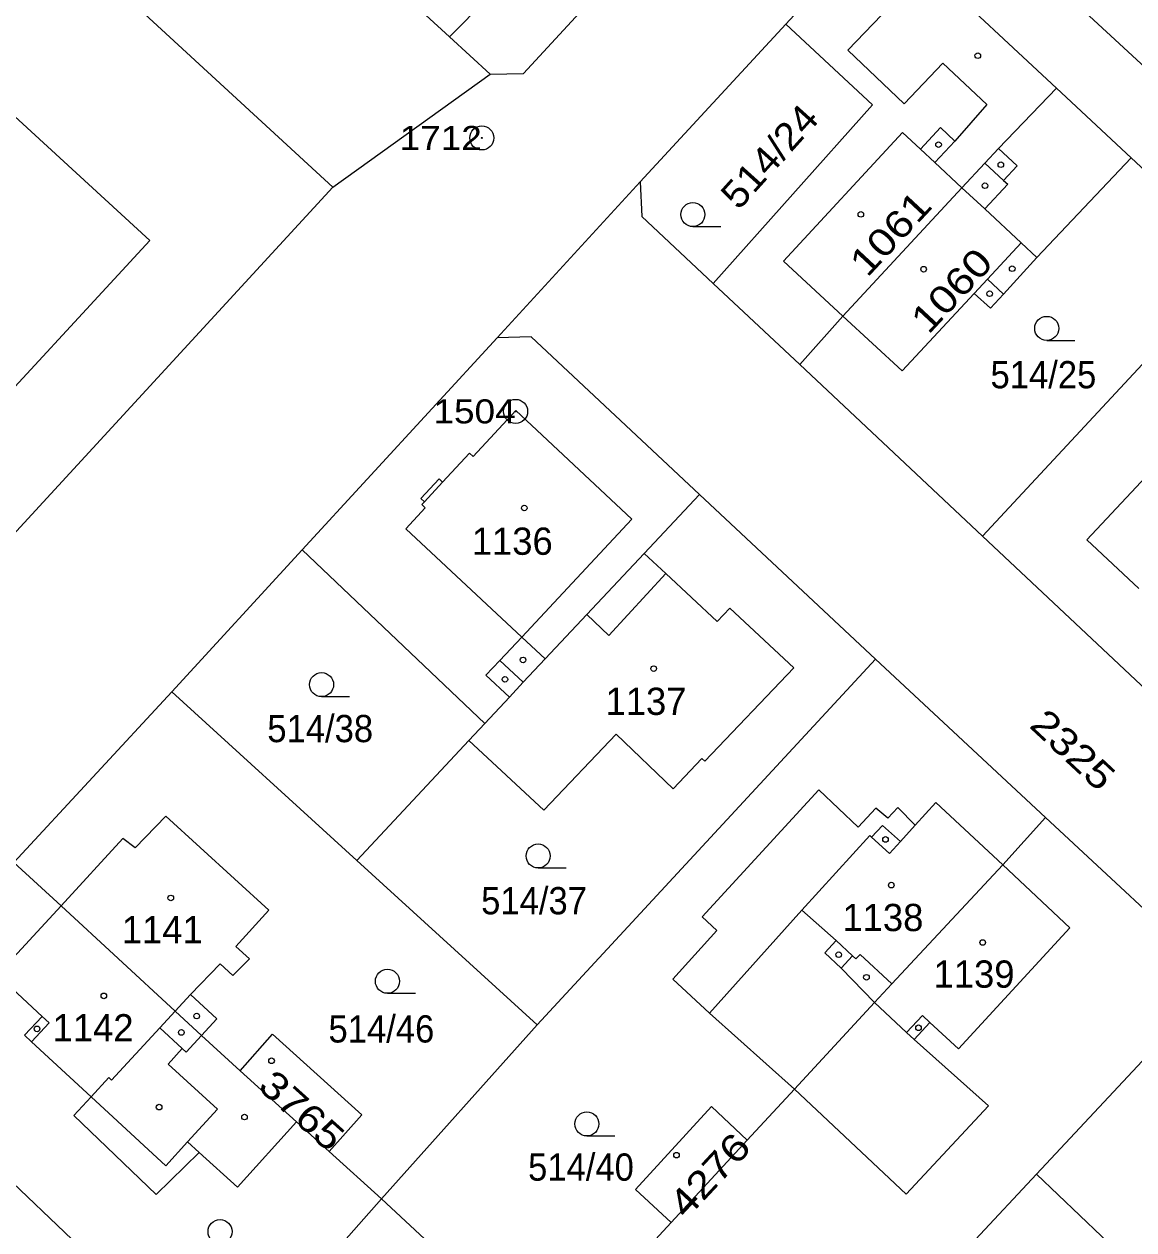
# Model space of a CAD drawing. Extents: x -679733 to -673243, y -1075091 to -1066557.
# Drawn here: x -675875 to -675805.7, y -1071918.1 to -1071842.9 of the extents above; entities that cross this region are included whole.
import ezdxf
from ezdxf.enums import TextEntityAlignment as Align

# ---------------------------------------------------------------- set-up
doc = ezdxf.new("R2010")
doc.units = 0
doc.header["$LTSCALE"] = 0.68
for name, color, linetype, lineweight in [('1', 7, 'Continuous', 25), ('3', 7, 'Continuous', 25), ('4', 7, 'Continuous', 13), ('5', 7, 'Continuous', 25), ('8', 7, 'Continuous', 25)]:
    doc.layers.add(name, color=color, linetype=linetype, lineweight=lineweight)
doc.layers.add('2', color=7, linetype='Continuous')

msp = doc.modelspace()

# ---------------------------------------------------------------- linework, layer by layer
at = {"layer": '1'}
for p, q in [((-675827.44, -1071842.91), (-675836.53, -1071852.75)), ((-675848.43, -1071843.7), (-675845.89, -1071846.03)), ((-675855.72, -1071853.08), (-675845.89, -1071846.03)), ((-675805.89, -1071851.26), (-675810.55, -1071846.9)), ((-675805.89, -1071851.26), (-675799.09, -1071857.6)), ((-675901.1, -1071902.37), (-675855.72, -1071853.08)), ((-675845.47, -1071862.48), (-675836.53, -1071852.75)), ((-675826.57, -1071864.15), (-675815.16, -1071874.86)), ((-675836.28, -1071875.93), (-675832.83, -1071872.25)), ((-675815.16, -1071874.86), (-675804.58, -1071884.78)), ((-675857.63, -1071875.7), (-675846.23, -1071886.54)), ((-675811.23, -1071892.4), (-675821.85, -1071882.53)), ((-675846.23, -1071886.54), (-675847.22, -1071887.6)), ((-675847.22, -1071887.6), (-675854.23, -1071895.09)), ((-675811.23, -1071892.4), (-675813.9, -1071895.36)), ((-675842.97, -1071905.34), (-675852.69, -1071916.2)), ((-675855.95, -1071913.25), (-675857.99, -1071911.4)), ((-675811.79, -1071914.67), (-675806.09, -1071920.08))]:
    msp.add_line(p, q, dxfattribs=at)
for points in [[(-675848.43, -1071843.7), (-675843.75, -1071838.95), (-675842.57, -1071838.65), (-675835.54, -1071830.36), (-675843.93, -1071822.65)], [(-675855.72, -1071853.08), (-675886.79, -1071824.5), (-675887.37, -1071825.05)], [(-675845.89, -1071846.03), (-675843.82, -1071845.98), (-675828.84, -1071829.74)], [(-675853.82, -1071833.33), (-675856.58, -1071836.24), (-675848.43, -1071843.7)], [(-675818.46, -1071833.19), (-675803.66, -1071846.86), (-675798.92, -1071841.57)], [(-675810.55, -1071846.9), (-675818.63, -1071839.36), (-675821.6, -1071836.59), (-675827.44, -1071842.91)], [(-675827.44, -1071842.91), (-675822.03, -1071847.94), (-675831.97, -1071859.1), (-675826.57, -1071864.15), (-675823.88, -1071861.12)], [(-675810.55, -1071846.9), (-675814.17, -1071850.66), (-675815.02, -1071851.58), (-675816.45, -1071853.12), (-675823.88, -1071861.12)], [(-675823.88, -1071861.12), (-675820.18, -1071864.55), (-675815.68, -1071859.71), (-675814.67, -1071860.64), (-675813.85, -1071859.76), (-675811.76, -1071857.47), (-675805.89, -1071851.26)], [(-675836.53, -1071852.75), (-675836.43, -1071854.92), (-675831.97, -1071859.1)], [(-675799.09, -1071857.6), (-675802.4, -1071861.16), (-675815.16, -1071874.86)], [(-675832.83, -1071872.25), (-675843.33, -1071862.41), (-675845.47, -1071862.48), (-675857.63, -1071875.7)], [(-675854.23, -1071895.09), (-675842.97, -1071905.34), (-675821.85, -1071882.53), (-675832.83, -1071872.25)], [(-675857.63, -1071875.7), (-675865.78, -1071884.56), (-675854.23, -1071895.09)], [(-675847.22, -1071887.6), (-675842.54, -1071891.96), (-675838.04, -1071887.22), (-675834.47, -1071890.62), (-675832.68, -1071888.72), (-675832.5, -1071888.9), (-675826.93, -1071883.08), (-675830.94, -1071879.34), (-675831.73, -1071880.18), (-675834.93, -1071877.19), (-675836.28, -1071875.93)], [(-675846.23, -1071886.54), (-675844.7, -1071884.9), (-675843.83, -1071883.97), (-675842.46, -1071882.51), (-675839.86, -1071879.74), (-675836.28, -1071875.93)], [(-675865.78, -1071884.56), (-675875.64, -1071895.21), (-675872.69, -1071897.92)], [(-675813.9, -1071895.36), (-675818.07, -1071891.47), (-675819.37, -1071892.88), (-675820.45, -1071891.79), (-675821.07, -1071892.46), (-675821.83, -1071891.83), (-675822.92, -1071893.01), (-675825.37, -1071890.69), (-675832.67, -1071898.6), (-675831.75, -1071899.45), (-675834.5, -1071902.5), (-675832.21, -1071904.61), (-675826.9, -1071909.35)], [(-675863.91, -1071906.02), (-675862.96, -1071904.98), (-675864.6, -1071903.45), (-675862.76, -1071901.53), (-675861.96, -1071902.26), (-675860.93, -1071901.22), (-675861.78, -1071900.46), (-675859.72, -1071898.19), (-675866.15, -1071892.33), (-675868.07, -1071894.31), (-675868.83, -1071893.73), (-675872.69, -1071897.92)], [(-675815.59, -1071918.73), (-675811.79, -1071914.67), (-675800.38, -1071902.47), (-675811.23, -1071892.4)], [(-675875.64, -1071895.21), (-675885.45, -1071905.91), (-675862.74, -1071927.57)], [(-675826.9, -1071909.35), (-675821.91, -1071903.95), (-675820.83, -1071902.79), (-675813.9, -1071895.36)], [(-675826.9, -1071909.35), (-675819.92, -1071915.91), (-675814.78, -1071910.39), (-675819.43, -1071906.26), (-675818.44, -1071905.2), (-675816.67, -1071906.85), (-675809.7, -1071899.29), (-675813.9, -1071895.36)], [(-675872.69, -1071897.92), (-675876.67, -1071902.23), (-675873.86, -1071904.83), (-675874.98, -1071905.99), (-675874.53, -1071906.4), (-675870.81, -1071909.84), (-675871.89, -1071911.01), (-675866.74, -1071915.93), (-675864.06, -1071913.32), (-675861.68, -1071915.47), (-675857.99, -1071911.4), (-675861.5, -1071908.21), (-675863.91, -1071906.02)], [(-675872.69, -1071897.92), (-675865.57, -1071904.49), (-675863.91, -1071906.02)], [(-675861.5, -1071908.21), (-675859.49, -1071905.93), (-675853.9, -1071910.96), (-675855.95, -1071913.25), (-675852.69, -1071916.2)], [(-675826.9, -1071909.35), (-675829.85, -1071912.55), (-675834.59, -1071917.67), (-675842.21, -1071925.93)], [(-675834.59, -1071917.67), (-675836.82, -1071915.62), (-675832.07, -1071910.45), (-675829.85, -1071912.55)], [(-675840.82, -1071927.14), (-675842.21, -1071925.93), (-675852.69, -1071916.2), (-675862.74, -1071927.57)]]:
    msp.add_lwpolyline(points, dxfattribs=at)
msp.add_lwpolyline([(-675879.3, -1071869.55), (-675867.15, -1071856.4), (-675878.15, -1071846.32), (-675881.81, -1071850.32), (-675878.64, -1071853.22), (-675887.1, -1071862.37), (-675891.64, -1071858.18), (-675898.1, -1071865.18), (-675893.57, -1071869.37), (-675900, -1071876.33), (-675900.67, -1071875.72), (-675902.04, -1071877.21), (-675902.65, -1071876.64), (-675903.4, -1071877.45), (-675905.25, -1071875.74), (-675908.95, -1071879.75), (-675898.03, -1071889.82), (-675885.83, -1071876.61), (-675885.72, -1071876.72), (-675879.19, -1071869.65)], close=True, dxfattribs=at)
at = {"layer": '3'}
for p, q in [((-675833.243, -1071855.54), (-675831.493, -1071855.54)), ((-675811.153, -1071862.64), (-675809.403, -1071862.64)), ((-675856.423, -1071884.87), (-675854.673, -1071884.87)), ((-675842.903, -1071895.56), (-675841.153, -1071895.56)), ((-675852.313, -1071903.38), (-675850.563, -1071903.38)), ((-675839.863, -1071912.28), (-675838.113, -1071912.28))]:
    msp.add_line(p, q, dxfattribs=at)
for centre in [(-675833.2429, -1071854.7898), (-675811.1529, -1071861.8898), (-675856.4229, -1071884.1198), (-675842.9029, -1071894.8098), (-675852.3129, -1071902.6298), (-675839.8629, -1071911.5298), (-675862.7629, -1071918.2498)]:
    msp.add_circle(centre, 0.75, dxfattribs=at)
at = {"layer": '4'}
for p, q in [((-675818.63, -1071839.36), (-675823.56, -1071844.54)), ((-675823.56, -1071844.54), (-675820.05, -1071847.89)), ((-675820.05, -1071847.89), (-675817.64, -1071845.35)), ((-675817.64, -1071845.35), (-675814.89, -1071847.92)), ((-675814.89, -1071847.92), (-675816.88, -1071850.2)), ((-675819.04, -1071850.71), (-675817.78, -1071849.36)), ((-675817.78, -1071849.36), (-675816.88, -1071850.2)), ((-675827.58, -1071857.69), (-675820.15, -1071849.68)), ((-675820.15, -1071849.68), (-675819.04, -1071850.71)), ((-675816.88, -1071850.2), (-675818.13, -1071851.55)), ((-675819.04, -1071850.71), (-675818.13, -1071851.55)), ((-675814.17, -1071850.66), (-675813, -1071851.75)), ((-675818.13, -1071851.55), (-675816.45, -1071853.12)), ((-675813.85, -1071852.67), (-675815.02, -1071851.58)), ((-675813, -1071851.75), (-675813.85, -1071852.67)), ((-675816.45, -1071853.12), (-675815.02, -1071854.44)), ((-675815.02, -1071854.44), (-675813.59, -1071852.9)), ((-675813.85, -1071852.67), (-675813.59, -1071852.9)), ((-675815.02, -1071854.44), (-675812.75, -1071856.55)), ((-675814.85, -1071858.82), (-675812.75, -1071856.55)), ((-675812.75, -1071856.55), (-675811.76, -1071857.47)), ((-675823.88, -1071861.12), (-675827.58, -1071857.69)), ((-675815.68, -1071859.71), (-675814.85, -1071858.82)), ((-675814.85, -1071858.82), (-675813.85, -1071859.76)), ((-675846.96, -1071869.88), (-675844.29, -1071867.01)), ((-675837.06, -1071873.8), (-675844.29, -1071867.01)), ((-675808.65, -1071875.08), (-675801.27, -1071867.21)), ((-675848.87, -1071871.49), (-675847.18, -1071869.68)), ((-675847.18, -1071869.68), (-675846.96, -1071869.88)), ((-675850.22, -1071872.5), (-675849.09, -1071871.28)), ((-675849.09, -1071871.28), (-675848.87, -1071871.49)), ((-675850, -1071872.71), (-675848.87, -1071871.49)), ((-675850, -1071872.71), (-675850.22, -1071872.5)), ((-675850.17, -1071872.89), (-675850, -1071872.71)), ((-675849.95, -1071873.09), (-675850.17, -1071872.89)), ((-675851.16, -1071874.39), (-675849.95, -1071873.09)), ((-675843.92, -1071881.15), (-675851.16, -1071874.39)), ((-675837.06, -1071873.8), (-675843.92, -1071881.15)), ((-675805.41, -1071878.12), (-675808.65, -1071875.08)), ((-675838.48, -1071881.06), (-675834.93, -1071877.19)), ((-675839.86, -1071879.74), (-675838.48, -1071881.06)), ((-675845.29, -1071882.61), (-675843.92, -1071881.15)), ((-675843.92, -1071881.15), (-675842.46, -1071882.51)), ((-675846.16, -1071883.53), (-675845.29, -1071882.61)), ((-675845.29, -1071882.61), (-675843.83, -1071883.97)), ((-675844.7, -1071884.9), (-675846.16, -1071883.53)), ((-675822.09, -1071893.64), (-675821.41, -1071892.9)), ((-675821.41, -1071892.9), (-675820.29, -1071893.91)), ((-675819.37, -1071892.88), (-675820.29, -1071893.91)), ((-675826.45, -1071898.19), (-675822.2, -1071893.54)), ((-675822.2, -1071893.54), (-675822.09, -1071893.64)), ((-675822.09, -1071893.64), (-675820.97, -1071894.66)), ((-675820.97, -1071894.66), (-675820.29, -1071893.91)), ((-675826.45, -1071898.19), (-675832.21, -1071904.61)), ((-675824.29, -1071900.08), (-675826.45, -1071898.19)), ((-675825.01, -1071900.85), (-675824.29, -1071900.08)), ((-675824.29, -1071900.08), (-675823.27, -1071901.04)), ((-675823.98, -1071901.81), (-675825.01, -1071900.85)), ((-675823.27, -1071901.04), (-675823.98, -1071901.81)), ((-675823.06, -1071901.23), (-675823.27, -1071901.04)), ((-675822.8, -1071900.95), (-675823.06, -1071901.23)), ((-675820.83, -1071902.79), (-675822.8, -1071900.95)), ((-675821.91, -1071903.95), (-675823.98, -1071901.81)), ((-675865.57, -1071904.49), (-675864.6, -1071903.45)), ((-675866.52, -1071905.53), (-675865.57, -1071904.49)), ((-675819.9, -1071905.82), (-675821.91, -1071903.95)), ((-675873.43, -1071905.22), (-675874.53, -1071906.4)), ((-675873.86, -1071904.83), (-675873.43, -1071905.22)), ((-675819.9, -1071905.82), (-675818.91, -1071904.76)), ((-675818.91, -1071904.76), (-675818.44, -1071905.2)), ((-675869.53, -1071908.79), (-675866.52, -1071905.53)), ((-675866.52, -1071905.53), (-675865.12, -1071906.82)), ((-675863.91, -1071906.02), (-675864.87, -1071907.06)), ((-675819.43, -1071906.26), (-675819.9, -1071905.82)), ((-675865.12, -1071906.82), (-675866.01, -1071907.79)), ((-675865.12, -1071906.82), (-675864.87, -1071907.06)), ((-675866.01, -1071907.79), (-675862.92, -1071910.6)), ((-675870.81, -1071909.84), (-675869.7, -1071908.63)), ((-675869.7, -1071908.63), (-675869.53, -1071908.79)), ((-675866.15, -1071914.14), (-675870.81, -1071909.84)), ((-675862.92, -1071910.6), (-675864.79, -1071912.65)), ((-675864.79, -1071912.65), (-675866.15, -1071914.14)), ((-675864.06, -1071913.32), (-675864.79, -1071912.65))]:
    msp.add_line(p, q, dxfattribs=at)
at = {"layer": '5'}
for centre in [(-675815.4568, -1071844.8792), (-675817.9068, -1071850.4292), (-675814.0168, -1071851.6792), (-675815.0068, -1071852.9892), (-675822.7568, -1071854.7792), (-675818.8368, -1071858.1992), (-675813.3068, -1071858.1692), (-675814.7168, -1071859.7292), (-675843.7668, -1071873.0992), (-675843.8468, -1071882.5792), (-675835.6868, -1071883.1192), (-675844.9768, -1071883.7892), (-675821.2168, -1071893.7792), (-675820.8568, -1071896.6292), (-675865.8368, -1071897.4292), (-675815.1468, -1071900.2092), (-675824.1368, -1071900.9692), (-675822.4068, -1071902.3792), (-675870.0168, -1071903.5392), (-675864.2168, -1071904.7992), (-675874.1868, -1071905.5992), (-675865.1768, -1071905.8192), (-675819.1568, -1071905.5292), (-675859.5468, -1071907.5892), (-675866.5668, -1071910.4792), (-675861.2368, -1071911.0992), (-675834.2668, -1071913.4792)]:
    msp.add_circle(centre, 0.175, dxfattribs=at)
at = {"layer": '8'}
for centre, radius in [((-675846.42, -1071850.0098), 0.75), ((-675846.42, -1071850.0098), 0.03), ((-675844.31, -1071867.0698), 0.75), ((-675844.31, -1071867.0698), 0.03)]:
    msp.add_circle(centre, radius, dxfattribs=at)

# ---------------------------------------------------------------- texts
at = {"layer": '2'}
for s, rotation, width, p in [('514/24', 48, 1.1, (-675827.8267, -1071851.7293)), ('1061', 47, 1.2, (-675820.288, -1071856.5432)), ('1060', 47, 1.2, (-675816.468, -1071860.1032)), ('2325', 317, 1.2, (-675810.0932, -1071888.801)), ('3765', 318, 1.2, (-675858.2188, -1071911.3229)), ('4276', 47, 1.2, (-675831.578, -1071915.2932))]:
    msp.add_text(s, height=1.7, rotation=rotation, dxfattribs=dict(at, width=width)).set_placement(p, align=Align.CENTER)
at = {"layer": '2', "width": 0.95}
for s, p in [('514/25', (-675811.359, -1071865.63)), ('514/38', (-675856.509, -1071887.71)), ('514/37', (-675843.159, -1071898.45)), ('514/46', (-675852.689, -1071906.45)), ('514/40', (-675840.229, -1071915.07))]:
    msp.add_text(s, height=1.7, dxfattribs=at).set_placement(p, align=Align.CENTER)
at = {"layer": '2'}
for s, p in [('1136', (-675844.52, -1071876.019)), ('1137', (-675836.17, -1071886.009)), ('1138', (-675821.38, -1071899.499)), ('1141', (-675866.37, -1071900.259)), ('1139', (-675815.69, -1071903.029)), ('1142', (-675870.69, -1071906.38))]:
    msp.add_text(s, height=1.7, dxfattribs=at).set_placement(p, align=Align.CENTER)
at = {"layer": '8', "width": 1.15}
for s, p in [('1712', (-675846.419, -1071850.76)), ('1504', (-675844.309, -1071867.82))]:
    msp.add_text(s, height=1.5, dxfattribs=at).set_placement(p, align=Align.RIGHT)

doc.saveas('drawing.dxf')
